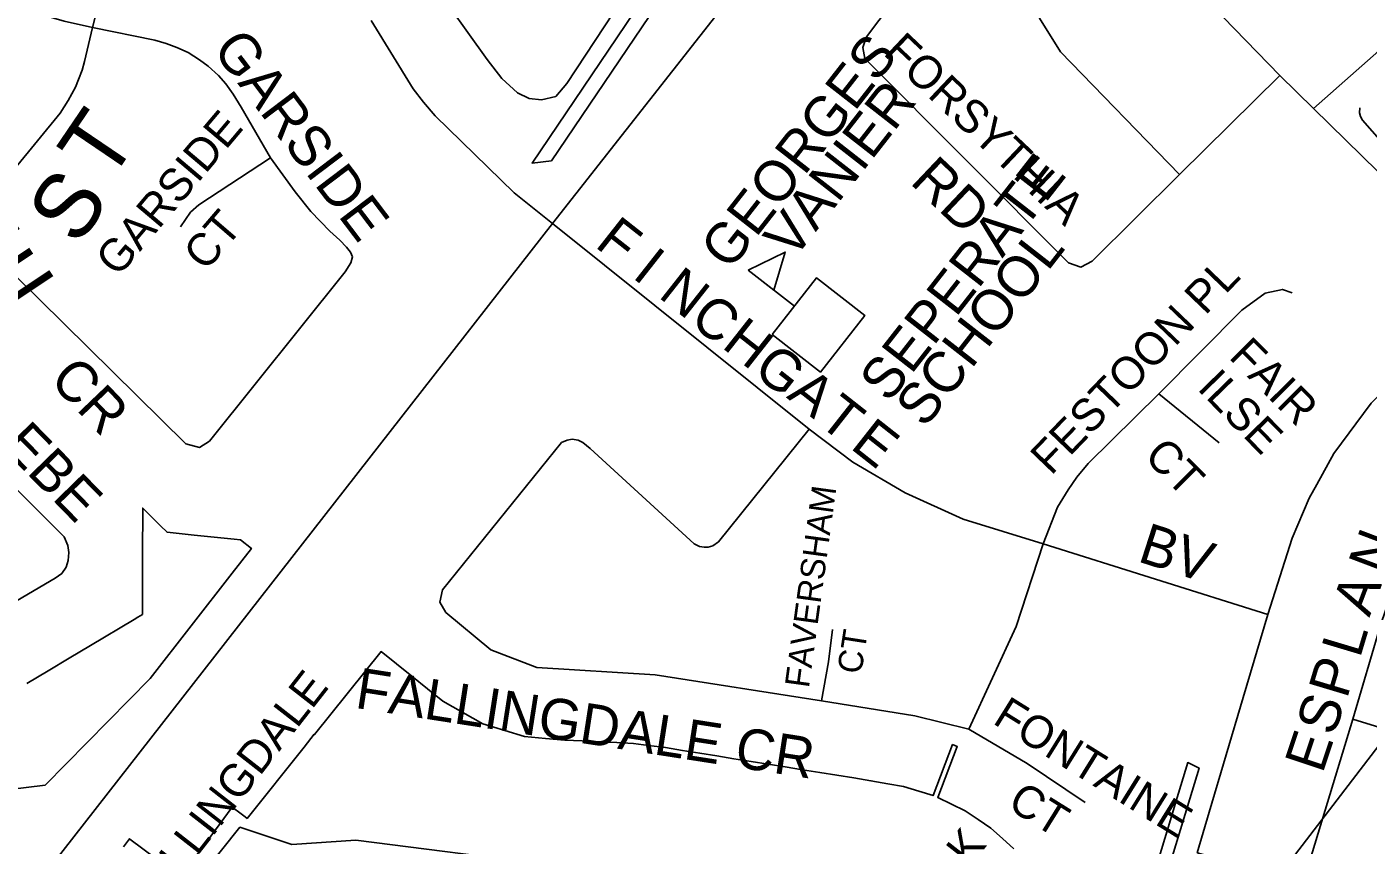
# Model space of a CAD drawing. Extents: x 586326 to 623965, y 4819854 to 4857850.
# Drawn here: x 603300 to 604125, y 4842100 to 4842603 of the extents above; entities that cross this region are included whole.
import ezdxf

# ---------------------------------------------------------------- set-up
doc = ezdxf.new("R2010")
doc.units = 0
for name, color, linetype in [('Lots_Concessions', 7, 'Continuous'), ('Major Rds and Hwys', 7, 'Continuous'), ('Minor Rd Lbls', 7, 'Continuous'), ('Minor Rds', 7, 'Continuous'), ('Park Lbls', 7, 'Continuous'), ('Park Outlines', 7, 'Continuous'), ('Private Rds', 7, 'Continuous'), ('School Syms_Lbls', 7, 'Continuous')]:
    doc.layers.add(name, color=color, linetype=linetype)

msp = doc.modelspace()

# ---------------------------------------------------------------- linework, layer by layer
at = {"layer": 'Lots_Concessions'}
msp.add_line((601780.86, 4839093.13), (605404.82, 4843823.7), dxfattribs=at)
at = {"layer": 'Major Rds and Hwys'}
for points in [[(603623.05, 4842482.03), (604147.7, 4843149.67)], [(603302.62, 4842071.15), (603623.05, 4842482.03)], [(604062.91, 4842241.54), (604077.81, 4842288.49), (604088.22, 4842312.99), (604092.92, 4842321.4), (604103.54, 4842340.43), (604126.45, 4842371.38), (604144.4, 4842389.48), (604165.59, 4842407.3), (604187.63, 4842422.81)], [(604019.43, 4842094.97), (604026.85, 4842119.98), (604047.72, 4842190.35), (604062.91, 4842241.54)]]:
    msp.add_lwpolyline(points, dxfattribs=at)
at = {"layer": 'Minor Rds'}
for points in [[(604070.26, 4842573.05), (604007.57, 4842637.87), (604002.1, 4842644.83), (603998.8, 4842651.65), (603996.77, 4842656.95), (603995.16, 4842665.11), (603994.55, 4842672.67), (603995.95, 4842680.07), (603998.16, 4842687.97), (604001.38, 4842694.78), (604033.97, 4842738.43)], [(604008.61, 4842512.22), (603954.92, 4842458.74), (603947.99, 4842455.11), (603940.27, 4842457.81), (603815.13, 4842583.49), (603813.87, 4842590.2), (603816.12, 4842596.82), (603868.05, 4842665.73), (603873.4, 4842672.04), (603880.25, 4842677.59), (603887.84, 4842681.04), (603901.51, 4842684.18)], [(604008.61, 4842512.22), (603935.35, 4842587.52), (603922.46, 4842608.38), (603901.51, 4842684.18)], [(603340.36, 4842602.6), (603344.53, 4842618.54), (603349.11, 4842632.47), (603352.73, 4842639.92), (603358.03, 4842649.4), (603362.25, 4842656), (603365.71, 4842660.88), (603369.6, 4842665.78), (603376.11, 4842672.96)], [(603340.36, 4842602.6), (603322.89, 4842606.41), (603310.23, 4842610.21), (603296.66, 4842615.63)], [(603623.05, 4842482.03), (603599.47, 4842500.89), (603551.03, 4842548.28), (603543.76, 4842556.58), (603537.42, 4842564.87), (603511.71, 4842606.8)], [(603262.71, 4842479.56), (603320.5, 4842549.88), (603325.37, 4842557.55), (603329.91, 4842565.91), (603331.77, 4842570.55), (603334.05, 4842576.28), (603335.52, 4842581.55), (603340.36, 4842602.6)], [(603449.69, 4842522.43), (603431.76, 4842553.51), (603426.79, 4842561.57), (603422.27, 4842567.94), (603417.76, 4842572.96), (603411.52, 4842578.77), (603406.13, 4842582.75), (603399.11, 4842587.1), (603392.12, 4842590.29), (603385.65, 4842592.72), (603378.71, 4842594.81), (603340.36, 4842602.6)], [(604070.26, 4842573.05), (604008.61, 4842512.22)], [(604090.88, 4842552.81), (604070.26, 4842573.05)], [(604140.6, 4842504.18), (604090.88, 4842552.81)], [(603262.71, 4842479.56), (603397.65, 4842346.47), (603406.1, 4842344.26), (603412.34, 4842348.1), (603495.58, 4842452.35), (603499.13, 4842457.8), (603500.18, 4842461.51), (603498.88, 4842464.37), (603496.44, 4842467.52), (603492.41, 4842471.69), (603486.15, 4842477.29), (603474.55, 4842489.47), (603464.89, 4842501.41), (603449.69, 4842522.43)], [(603449.69, 4842522.43), (603405.68, 4842493.5), (603400.55, 4842488.9), (603394.48, 4842480.03)], [(603781, 4842355.45), (603623.05, 4842482.03)], [(603995.96, 4842377.12), (604046.79, 4842428.65), (604061.32, 4842439.14), (604071.82, 4842441.4), (604077.86, 4842439.38)], [(604115.1, 4842177.19), (604132.23, 4842234.88), (604138.81, 4842254.84), (604145.68, 4842272.46), (604153.83, 4842288.54), (604162, 4842302.85), (604171.1, 4842316.07), (604182, 4842329.12), (604192.84, 4842340.28), (604205.93, 4842351.61), (604223.57, 4842364), (604249.16, 4842377.85), (604274.36, 4842387.52), (604304.87, 4842396.01), (604308.52, 4842395.57), (604311.5, 4842393.95), (604313.79, 4842391.45), (604315.27, 4842387.54), (604328.44, 4842303.7)], [(603924.83, 4842285.02), (603933.58, 4842307.58), (603940.11, 4842318.23), (603945.48, 4842326.03), (603952.36, 4842334.39), (603995.96, 4842377.12)], [(603995.96, 4842377.12), (604032.96, 4842347)], [(603788.59, 4842188.47), (603686.2, 4842204.46), (603613.48, 4842208.85), (603585.24, 4842219.81), (603557.48, 4842242.77), (603553.8, 4842249.09), (603555.44, 4842256.65), (603628.72, 4842347.28), (603632.09, 4842348.81), (603635.22, 4842349.28), (603638.8, 4842348.77), (603641.78, 4842347.23), (603646.31, 4842343.49), (603710.23, 4842285.01), (603713.4, 4842283.22), (603716.3, 4842282.85), (603718.76, 4842282.81), (603721.72, 4842283.68), (603725.16, 4842286.17), (603781, 4842355.45)], [(603924.83, 4842285.02), (603875.49, 4842300.03), (603840, 4842316.25), (603807.74, 4842335.24), (603781, 4842355.45)], [(603263.52, 4842232.17), (603317.49, 4842263.84), (603321.45, 4842266.75), (603324.14, 4842270.65), (603325.45, 4842274.79), (603325.79, 4842279.68), (603325.19, 4842283.99), (603322.87, 4842289.16), (603262.71, 4842349.49)], [(604115.1, 4842177.19), (604171.62, 4842159.64), (604203.01, 4842156.96), (604208.32, 4842157.6), (604212.66, 4842159.62), (604216.04, 4842162.26), (604218.23, 4842165.83), (604219.77, 4842169.18), (604220.65, 4842174.14), (604221.45, 4842195.94), (604223.85, 4842213.88), (604226.64, 4842224.67), (604229.97, 4842233.7), (604233.43, 4842241.2), (604236.9, 4842247.7), (604242.33, 4842255.97), (604248.1, 4842263.53), (604254.32, 4842270.25), (604262, 4842277.82), (604274.75, 4842286.71), (604292.85, 4842296.31), (604307.19, 4842301), (604328.44, 4842303.7)], [(603924.83, 4842285.02), (603908.18, 4842234.19), (603878.99, 4842170.91)], [(604062.91, 4842241.54), (603924.83, 4842285.02)], [(603788.59, 4842188.47), (603792.7, 4842212.46), (603795.19, 4842232.21)], [(603878.99, 4842170.91), (603845.92, 4842179.06), (603788.59, 4842188.47)], [(603878.99, 4842170.91), (603914.91, 4842149.92), (603950.5, 4842125.75)], [(604019.43, 4842094.97), (604071.91, 4842080.28), (604077.27, 4842080.34), (604082.12, 4842082.03), (604086.38, 4842085.38), (604088.98, 4842090.81), (604115.1, 4842177.19)]]:
    msp.add_lwpolyline(points, dxfattribs=at)
at = {"layer": 'Park Outlines'}
for points in [[(603694.33, 4842643.16), (603610.56, 4842519.17), (603622.47, 4842520.47), (603701.43, 4842637.47)], [(603277.72, 4842132.4), (603311.24, 4842136.59), (603375.73, 4842202.1), (603426.15, 4842266.9), (603438.06, 4842282.13), (603431.25, 4842287.44), (603427.38, 4842287.83), (603402.85, 4842290.33), (603386.16, 4842292.03), (603382.11, 4842296.1), (603371.26, 4842306.98), (603371.18, 4842278.01), (603371.08, 4842244.21), (603371.07, 4842241.52), (603371.07, 4842241.52), (603369.71, 4842240.71), (603368.13, 4842239.77), (603365.92, 4842238.45), (603339.18, 4842222.51), (603326.09, 4842214.7), (603313, 4842206.9), (603299.92, 4842199.1)], [(603906.66, 4842097.29), (603899.66, 4842103.61), (603892.55, 4842110.03), (603884.71, 4842115.34), (603876.82, 4842120.69), (603868.38, 4842124.85), (603859.96, 4842129.01), (603871.95, 4842160.3), (603869.12, 4842161.42), (603857.13, 4842130.12), (603848.29, 4842132.83), (603838.82, 4842135.73), (603829.29, 4842137.41), (603818.92, 4842139.25), (603808.36, 4842140.94), (603797.86, 4842142.63), (603787.42, 4842144.31), (603776.8, 4842146.02), (603766.2, 4842147.73), (603755.74, 4842149.41), (603745.17, 4842151.11), (603734.68, 4842152.8), (603724.21, 4842154.48), (603713.62, 4842156.18), (603702.98, 4842157.89), (603692.57, 4842159.57), (603682.11, 4842160.98), (603672.84, 4842162.23), (603662.65, 4842162.72), (603652.01, 4842163.22), (603641.31, 4842163.71), (603630.71, 4842164.19), (603618.75, 4842165.3), (603605.95, 4842166.49), (603593.72, 4842170.21), (603580.2, 4842174.32), (603568.06, 4842181.25), (603555.79, 4842188.25), (603546.26, 4842195.86), (603536.75, 4842203.46), (603527.22, 4842211.07), (603517.7, 4842218.68), (603476.89, 4842167.58), (603476.66, 4842167.8), (603470.39, 4842159.95), (603435.36, 4842116.1), (603434.16, 4842116.99), (603431.75, 4842118.78), (603426.18, 4842122.91), (603413.05, 4842105.23), (603394.47, 4842080.2), (603363.26, 4842103.37), (603363.02, 4842103.55), (603359.38, 4842098.66)], [(604000.53, 4842080.86), (604020.58, 4842146.99), (604013.64, 4842150.35), (604007.92, 4842131.48), (604001.53, 4842110.4), (603995.41, 4842090.23)], [(603372.95, 4842037.97), (603430.99, 4842110.63), (603462.79, 4842099.91), (603502.3, 4842102.77), (603621.25, 4842087.56)]]:
    msp.add_lwpolyline(points, dxfattribs=at)
at = {"layer": 'Private Rds'}
for points in [[(603637.49, 4842711.42), (603681.49, 4842663.29), (603684.58, 4842654.41), (603683.81, 4842647.07), (603631.95, 4842568.17), (603625.1, 4842560.16), (603616.37, 4842558.14), (603608.77, 4842558.79), (603601.64, 4842562.4), (603592.02, 4842571.17), (603582.87, 4842582.91), (603548.23, 4842631.46)], [(604090.88, 4842552.81), (604173.21, 4842625.59), (604229.29, 4842675.44)], [(604149.31, 4842513.7), (604140.35, 4842523.54), (604121, 4842545.61), (604119.92, 4842547.89), (604119.31, 4842550.12), (604119.41, 4842553.23)]]:
    msp.add_lwpolyline(points, dxfattribs=at)
at = {"layer": 'School Syms_Lbls'}
msp.add_line((603771.82, 4842431.17), (603743.41, 4842453.37), dxfattribs=at)
for points in [[(603743.41, 4842453.37), (603766.19, 4842464.4), (603759.27, 4842440.9)], [(603758.19, 4842413.72), (603785.45, 4842448.62), (603815.06, 4842425.49), (603787.79, 4842390.59)]]:
    msp.add_lwpolyline(points, close=True, dxfattribs=at)

# ---------------------------------------------------------------- texts
at = {"layer": 'Minor Rd Lbls'}
for s, height, rotation, p in [('GARSIDE', 25.002, 307.13094, (603413.48, 4842589.1)), ('FORSYTHIA', 20.252, 316.54817, (603825.76, 4842586.33)), ('T', 40, 55.84032, (603350.48, 4842506.1)), ('GARSIDE', 19.998, 49.83105, (603356.06, 4842448.49)), ('RD', 25.002, 316.54817, (603842.23, 4842507.01)), ('S', 40, 55.84032, (603331.48, 4842467.1)), ('CT', 19.998, 49.30426, (603409.88, 4842451.98)), ('F', 25, 321.80133, (603648.48, 4842468.1)), ('E', 40, 33.69009, (603288.48, 4842431.1)), ('I', 25, 321.80133, (603671.48, 4842449.1)), ('N', 25, 321.80133, (603687.48, 4842437.1)), ('FESTOON PL', 19.998, 46.16023, (603929.66, 4842326.47)), ('C', 25, 321.80133, (603706.48, 4842421.1)), ('H', 25, 321.80133, (603726.48, 4842406.1)), ('FAIR ', 19.998, 314.76616, (604038.28, 4842399.55)), ('G', 25, 321.80133, (603745.48, 4842390.1)), ('CR', 24.996, 313.70785, (603313.1, 4842385.12)), ('ILSE', 19.998, 314.24075, (604018.93, 4842380.23)), ('GLEBE', 25.002, 314.25501, (603252.63, 4842376.64)), ('A', 25, 321.80133, (603766.48, 4842375.1)), ('T', 25, 321.80133, (603785.48, 4842359.1)), ('E', 25, 321.80133, (603805.48, 4842344.1)), ('CT', 19.998, 314.76616, (603986.07, 4842338.04)), ('FAVERSHAM', 15, 82.19528, (603780.73, 4842195.88)), ('BV', 24.996, 342.12132, (603982.07, 4842274.39)), ('N', 25, 69.27446, (604135.2, 4842264.69)), ('A', 25, 69.27446, (604125.28, 4842239.34)), ('CT', 15, 81.20127, (603812.89, 4842204.37)), ('L', 25, 73.30078, (604119.48, 4842214.1)), ('P', 25, 73.30078, (604111.48, 4842189.1)), ('FALLINGDALE CR', 25.002, 351.15234, (603501.12, 4842184.15)), ('FONTAINE', 19.998, 328.15097, (603893.04, 4842174.85)), ('S', 25, 71.56507, (604103.48, 4842166.1)), ('E', 25, 71.56507, (604096.48, 4842143.1)), ('CT', 19.998, 328.15097, (603901.96, 4842122.72))]:
    msp.add_text(s, height=height, rotation=rotation, dxfattribs=at).set_placement(p)
at = {"layer": 'Park Lbls'}
for s, p in [('FALLINGDALE', (603374.54, 4842053.86)), ('PARK', (603845.65, 4842042.29))]:
    msp.add_text(s, height=19.992, rotation=52.00002, dxfattribs=at).set_placement(p)
at = {"layer": 'School Syms_Lbls'}
for s, p in [('GEORGES', (603732.13, 4842452.33)), ('VANIER', (603771.13, 4842458.97)), ('SEPERATE', (603829.85, 4842371.03)), ('SCHOOL', (603851.98, 4842355.45))]:
    msp.add_text(s, height=25, rotation=52.00002, dxfattribs=at).set_placement(p)

doc.saveas('drawing.dxf')
